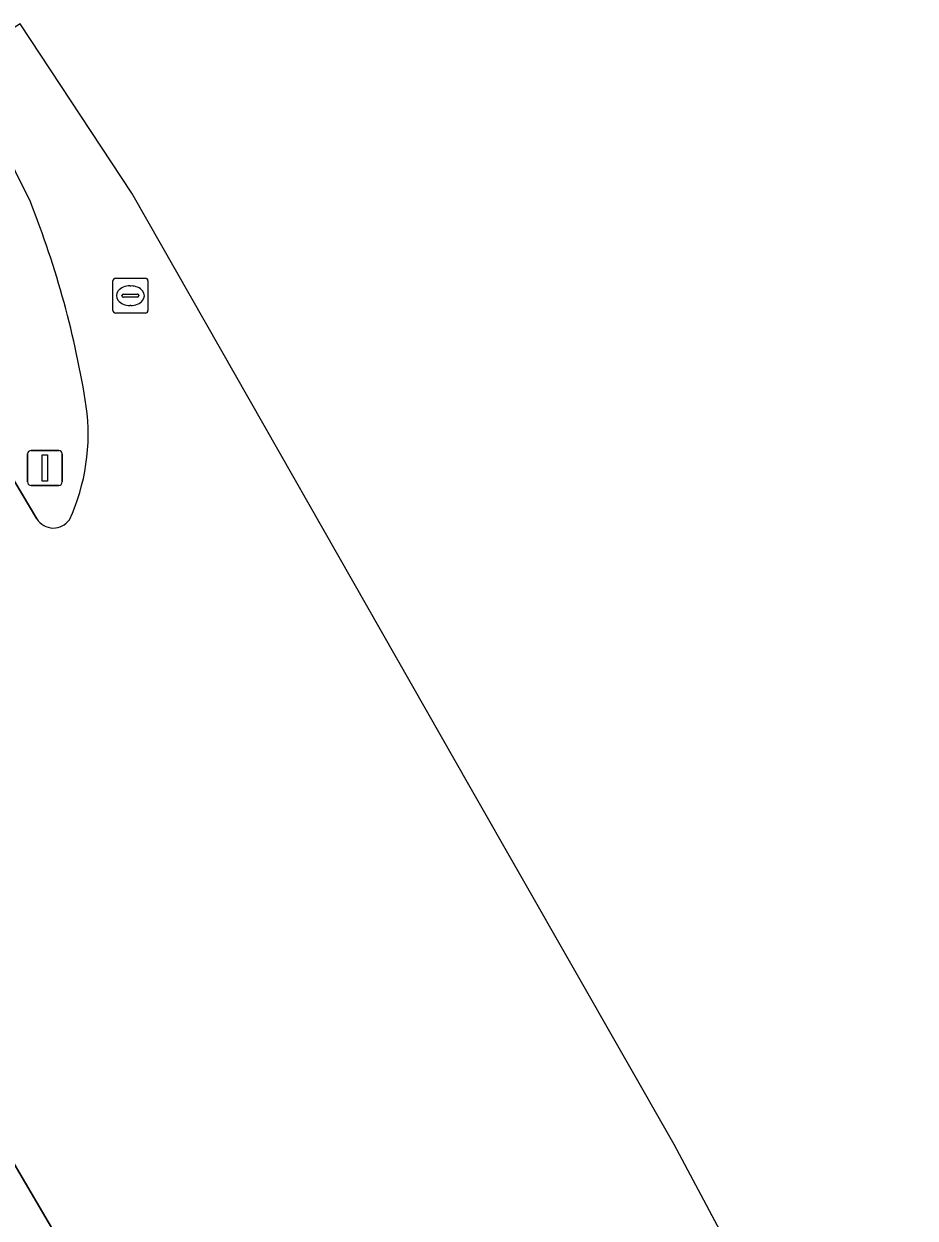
# Model space of a CAD drawing. Extents: x 161477 to 163040, y 383680 to 384871.
# Drawn here: x 162709.01 to 162734.54, y 384508.44 to 384542.64 of the extents above; entities that cross this region are included whole.
import ezdxf

# ---------------------------------------------------------------- set-up
doc = ezdxf.new("R2010")
doc.units = 0
for name, color, linetype in [('IMGEO_Lichtmast', 7, 'Continuous'), ('IMGEO_Rijbaan_regionaal_gesloten', 7, 'Continuous'), ('IMGEO_Rioolput', 7, 'Continuous'), ('IMGEO_Verkeerseiland_open', 7, 'Continuous')]:
    doc.layers.add(name, color=color, linetype=linetype)

msp = doc.modelspace()

# ---------------------------------------------------------------- linework, layer by layer
at = {"layer": 'IMGEO_Lichtmast'}
for p, q in [((162709.116, 384529.522), (162709.116, 384530.322)), ((162709.116, 384530.322), (162709.116, 384529.522)), ((162709.216, 384530.422), (162710.006, 384530.422)), ((162710.006, 384530.422), (162709.216, 384530.422)), ((162710.106, 384530.322), (162710.106, 384529.522)), ((162710.106, 384529.522), (162710.106, 384530.322)), ((162710.006, 384529.422), (162709.216, 384529.422)), ((162709.216, 384529.422), (162710.006, 384529.422))]:
    msp.add_line(p, q, dxfattribs=at)
msp.add_lwpolyline([(162709.536, 384530.297), (162709.686, 384530.297), (162709.686, 384529.547), (162709.536, 384529.547), (162709.536, 384530.297)], dxfattribs=at)
for centre, start, end in [((162709.216, 384530.322), 90, 180), ((162709.216, 384530.322), 90, 180), ((162710.006, 384530.322), 0, 90), ((162710.006, 384530.322), 360, 90), ((162709.216, 384529.522), 180, 270), ((162709.216, 384529.522), 180, 270), ((162710.006, 384529.522), 270, 0), ((162710.006, 384529.522), 270, 0)]:
    msp.add_arc(centre, 0.1, start, end, dxfattribs=at)
at = {"layer": 'IMGEO_Rijbaan_regionaal_gesloten'}
for points in [[(162708.903, 384542.641), (162706.933, 384541.404), (162708.696, 384538.533), (162708.753, 384538.44), (162709.195, 384537.541)], [(162722.763, 384506.553), (162724.46, 384503.382), (162725.983, 384500.519), (162726.269, 384500), (162728.01, 384496.744), (162731.669, 384497.217), (162734.536, 384497.588), (162727.63, 384510.542), (162721.795, 384520.78), (162712.099, 384537.792), (162708.903, 384542.641)], [(162709.381, 384528.462), (162704.837, 384536.094), (162702.998, 384539.067), (162700.392, 384537.428), (162694.729, 384533.867), (162713.503, 384501.841), (162715.523, 384498.605), (162717.548, 384495.062), (162721.159, 384495.567), (162724.869, 384496.086), (162722.863, 384499.471), (162722.785, 384499.604), (162722.728, 384499.699), (162722.549, 384500), (162720.899, 384502.778), (162719.626, 384504.921)], [(162712.939, 384502.615), (162713.503, 384501.841), (162694.729, 384533.867)]]:
    msp.add_lwpolyline(points, dxfattribs=at)
for centre, radius, start, end in [((162683.934, 384527.483), 27.19, 8.8932, 21.7114), ((162705.015, 384530.888), 5.837, 335.1899, 7.8539), ((162709.855, 384528.761), 0.56, 212.2572, 324.9155)]:
    msp.add_arc(centre, radius, start, end, dxfattribs=at)
at = {"layer": 'IMGEO_Rioolput'}
for p, q in [((162711.56, 384534.43), (162711.56, 384535.282)), ((162711.635, 384535.356), (162712.487, 384535.356)), ((162712.561, 384535.282), (162712.561, 384534.43)), ((162711.862, 384534.899), (162712.26, 384534.899)), ((162712.048, 384535.136), (162712.073, 384535.136)), ((162711.819, 384534.85), (162711.819, 384534.862)), ((162712.257, 384534.813), (162711.859, 384534.813)), ((162712.071, 384534.576), (162712.046, 384534.576)), ((162712.303, 384534.862), (162712.303, 384534.85)), ((162712.487, 384534.356), (162711.635, 384534.356))]:
    msp.add_line(p, q, dxfattribs=at)
for points in [[(162711.56, 384534.43), (162711.56, 384535.282)], [(162711.635, 384535.356), (162712.487, 384535.356)], [(162712.561, 384535.282), (162712.561, 384534.43)], [(162712.487, 384534.356), (162711.635, 384534.356)]]:
    msp.add_lwpolyline(points, dxfattribs=at)
for centre, radius, start, end in [((162711.637, 384535.28), 0.0765, 91.552, 178.448), ((162711.637, 384535.28), 0.0765, 91.552, 178.448), ((162712.485, 384535.28), 0.0765, 1.552, 88.448), ((162712.485, 384535.28), 0.0765, 1.552, 88.448), ((162711.859, 384534.859), 0.0403, 85.8775, 175.7526), ((162712.264, 384534.861), 0.0386, 1.7309, 96.639), ((162711.856, 384534.849), 0.0366, 178.938, 274.7102), ((162712.26, 384534.856), 0.043, 264.8664, 352.4533), ((162711.637, 384534.432), 0.0765, 181.552, 268.448), ((162711.637, 384534.432), 0.0765, 181.552, 268.448), ((162712.485, 384534.432), 0.0765, 271.552, 358.448), ((162712.485, 384534.432), 0.0765, 271.552, 358.448)]:
    msp.add_arc(centre, radius, start, end, dxfattribs=at)
for centre, major_axis, ratio, start_param, end_param in [((162712.047, 384534.856), (-0.387, 0.002), 0.722429, 4.712389, 7.853982), ((162712.072, 384534.856), (-0.39, 0.002), 0.717154, 1.570796, 4.712389)]:
    msp.add_ellipse(centre, major_axis=major_axis, ratio=ratio, start_param=start_param, end_param=end_param, dxfattribs=at)
at = {"layer": 'IMGEO_Verkeerseiland_open'}
for points in [[(162709.195, 384537.541), (162708.753, 384538.44), (162708.696, 384538.533)], [(162704.837, 384536.094), (162709.381, 384528.462)]]:
    msp.add_lwpolyline(points, dxfattribs=at)
for centre, radius, start, end in [((162683.934, 384527.483), 27.19, 8.8932, 21.7114), ((162705.015, 384530.888), 5.837, 335.1899, 7.8539), ((162709.855, 384528.761), 0.56, 212.2572, 324.9155)]:
    msp.add_arc(centre, radius, start, end, dxfattribs=at)

doc.saveas('drawing.dxf')
